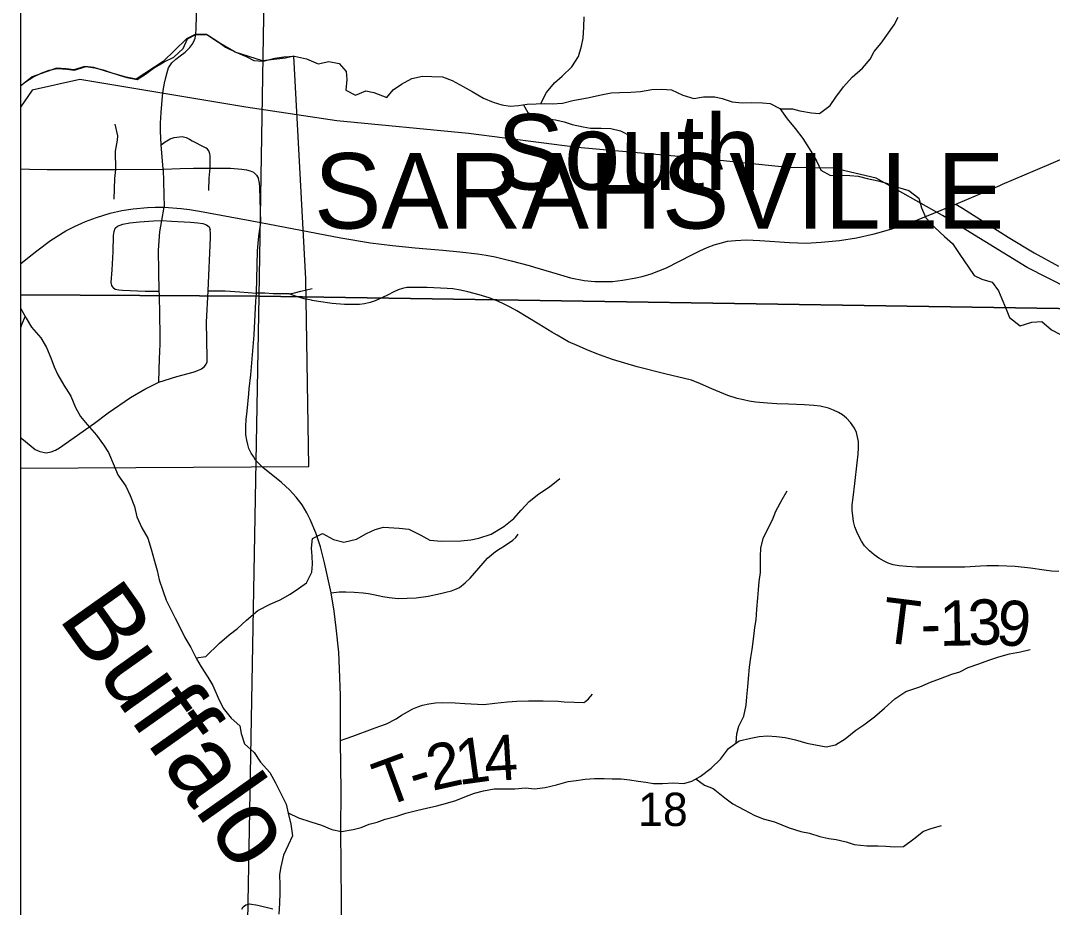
# Model space of a CAD drawing. Extents: x 0 to 191, y 0 to 55.
# Drawn here: x 143.275 to 143.922, y 19.478 to 20.035 of the extents above; entities that cross this region are included whole.
import ezdxf

# ---------------------------------------------------------------- set-up
doc = ezdxf.new("R2010")
doc.units = 0
for name, color, linetype in [('GM_X_City_Street', 7, 'Continuous'), ('GM_X_Corporation', 7, 'Continuous'), ('GM_X_Corporation_Text', 7, 'Continuous'), ('GM_X_Minor_River', 7, 'Continuous'), ('GM_X_Minor_River_Text', 7, 'Continuous'), ('GM_X_Rail_Line', 7, 'Continuous'), ('GM_X_Section_Text', 7, 'Continuous'), ('GM_X_State_Route', 7, 'Continuous'), ('GM_X_Township_Road', 7, 'Continuous'), ('GM_X_Township_Road_Text', 7, 'Continuous')]:
    doc.layers.add(name, color=color, linetype=linetype)

msp = doc.modelspace()

# ---------------------------------------------------------------- linework, layer by layer
at = {"layer": 'GM_X_City_Street'}
for points in [[(143.33404, 19.92281), (143.33451, 19.9358), (143.33508, 19.94128), (143.33496, 19.9529), (143.3363, 19.95972), (143.33649, 19.96244), (143.33477, 19.96973)], [(143.3635, 19.9568), (143.36613, 19.95869), (143.36928, 19.96049), (143.37182, 19.96146), (143.37686, 19.96197), (143.37923, 19.96149), (143.38143, 19.9604), (143.38309, 19.95938), (143.38545, 19.95804), (143.38836, 19.9567), (143.3916, 19.95495)], [(143.39354, 19.92819), (143.39376, 19.936), (143.39425, 19.94223), (143.39423, 19.94982), (143.39419, 19.9512), (143.39358, 19.9531), (143.39271, 19.95416), (143.3916, 19.95495)], [(143.36481, 19.94146), (143.37561, 19.94205), (143.38385, 19.94221), (143.39425, 19.94223), (143.40705, 19.94213), (143.41418, 19.94165), (143.41703, 19.94118), (143.41941, 19.94047), (143.42147, 19.93959), (143.42345, 19.93777), (143.42472, 19.93563)], [(143.42605, 19.90802), (143.42543, 19.93033), (143.42519, 19.93278), (143.42472, 19.93563)], [(143.36214, 19.80794), (143.36231, 19.81561), (143.36265, 19.82264), (143.36291, 19.83177), (143.36299, 19.83757), (143.36245, 19.86264), (143.3624, 19.86498), (143.36206, 19.87743), (143.36201, 19.89077), (143.36282, 19.9022), (143.36406, 19.90931), (143.36548, 19.91771)], [(143.33409, 19.90254), (143.33477, 19.9045), (143.33631, 19.9059), (143.33946, 19.90714), (143.34394, 19.90791), (143.35008, 19.90851), (143.35873, 19.90919), (143.36406, 19.90931), (143.37003, 19.90897), (143.38196, 19.90838), (143.38665, 19.90791), (143.38968, 19.90744), (143.39211, 19.90654), (143.39369, 19.90539), (143.39441, 19.90365)], [(143.33358, 19.86724), (143.33268, 19.8686), (143.33226, 19.87052), (143.33298, 19.87849), (143.33358, 19.88979), (143.33366, 19.90002), (143.33409, 19.90254)], [(143.39075, 19.81766), (143.3919, 19.81928), (143.39237, 19.82077), (143.39254, 19.82316), (143.39211, 19.84567), (143.39312, 19.86526), (143.39446, 19.89879), (143.39458, 19.90113), (143.39441, 19.90365)], [(143.33358, 19.86724), (143.33477, 19.86621), (143.33699, 19.86579), (143.33942, 19.86562), (143.35357, 19.86506), (143.3624, 19.86498)], [(143.44395, 19.86331), (143.44722, 19.86401), (143.45109, 19.86503), (143.45825, 19.86663)], [(143.39312, 19.86526), (143.40379, 19.86515), (143.41294, 19.8647), (143.42327, 19.86386)], [(143.27549, 19.77329), (143.27734, 19.7717), (143.28464, 19.76565), (143.28762, 19.76441), (143.29141, 19.7636), (143.2947, 19.7642), (143.29738, 19.76522), (143.29994, 19.76675), (143.32173, 19.78231), (143.33042, 19.78862), (143.34441, 19.7983), (143.35336, 19.8035), (143.36214, 19.80794), (143.37348, 19.81143), (143.38363, 19.81429), (143.38656, 19.8153), (143.38883, 19.81629), (143.39075, 19.81766)]]:
    msp.add_lwpolyline(points, dxfattribs=at)
at = {"layer": 'GM_X_Corporation'}
for points in [[(143.27549, 22.87347), (143.27549, 18.61761), (147.4432, 18.61761)], [(143.27549, 20.86338), (143.27549, 18.61761), (144.95109, 18.61761), (144.95114, 18.62602), (144.95248, 18.83447), (144.96379, 19.38085), (144.96901, 19.63307), (144.9877, 20.24306), (144.98772, 20.24394), (144.99193, 20.41256)]]:
    msp.add_lwpolyline(points, dxfattribs=at)
for points in [[(143.27549, 20.36421), (143.27549, 19.86277), (143.42494, 19.86182), (143.43344, 20.3627)], [(143.94854, 20.35417), (143.93984, 19.85386), (143.42494, 19.86182), (143.43344, 20.3627)], [(143.27549, 19.99371), (143.27549, 19.75407), (143.4561, 19.75497), (143.45424, 19.87267), (143.4467, 20.01253), (143.4415, 20.01123), (143.42704, 20.00948), (143.40994, 20.015), (143.39851, 20.02172), (143.39203, 20.02601), (143.38483, 20.02613), (143.37956, 20.02342), (143.36494, 20.00904), (143.34802, 19.99805), (143.34157, 19.99931), (143.3315, 20.00225), (143.32143, 20.00537), (143.31574, 20.00607), (143.30876, 20.00391), (143.30402, 20.00443), (143.29796, 20.00494), (143.28268, 19.99947)], [(143.27549, 19.86277), (143.27549, 19.35622), (143.41575, 19.35448), (143.42494, 19.86182)], [(143.93984, 19.85386), (143.93686, 19.34982), (143.41575, 19.35448), (143.42494, 19.86182)]]:
    msp.add_lwpolyline(points, close=True, dxfattribs=at)
at = {"layer": 'GM_X_Minor_River'}
for points in [[(143.60165, 19.98266), (143.60517, 19.98971), (143.61022, 19.99565), (143.6151, 19.99987), (143.6211, 20.00581), (143.6252, 20.01231), (143.62721, 20.01878), (143.62811, 20.02372), (143.6286, 20.03056), (143.62891, 20.0372)], [(143.75164, 19.97936), (143.7594, 19.97934), (143.76414, 19.97806), (143.77135, 19.9768), (143.77647, 19.97648), (143.78304, 19.98148), (143.78658, 19.98664), (143.79144, 19.99314), (143.79687, 19.99926), (143.80325, 20.00483), (143.80811, 20.01057), (143.81071, 20.01534), (143.81501, 20.0207), (143.82322, 20.03217), (143.82563, 20.03694)], [(143.27549, 19.99353), (143.27795, 19.99586), (143.28321, 19.99933), (143.2883, 20.00185), (143.29339, 20.00361), (143.29849, 20.0048), (143.30455, 20.00429), (143.30929, 20.00377), (143.31628, 20.00593), (143.32196, 20.00523), (143.32728, 20.00395), (143.33203, 20.0021), (143.33735, 20.00045), (143.34209, 19.99917), (143.34854, 19.99791), (143.35381, 20.00119), (143.3587, 20.00484), (143.36547, 20.0089), (143.3715, 20.0118), (143.37731, 20.01718), (143.38009, 20.02328), (143.38536, 20.02599), (143.39256, 20.02587), (143.39904, 20.02157), (143.404, 20.01802), (143.41047, 20.01486), (143.41693, 20.01227), (143.42169, 20.00966), (143.42757, 20.00934), (143.43493, 20.01112), (143.44041, 20.01213), (143.44722, 20.01239), (143.45462, 20.01076), (143.46204, 20.0076), (143.46865, 20.009), (143.47529, 20.00793), (143.47951, 20.00285), (143.47994, 19.99773), (143.47944, 19.99108), (143.48535, 19.98792), (143.49194, 19.99064), (143.49688, 19.98956), (143.50505, 19.9866), (143.50916, 19.99139), (143.51424, 19.99486), (143.52083, 19.99853), (143.52744, 19.99992), (143.53331, 19.9996), (143.53994, 19.99948), (143.54602, 19.99727), (143.55288, 19.99335), (143.55859, 19.99038), (143.56564, 19.98608), (143.57173, 19.98349), (143.57723, 19.98184), (143.58235, 19.98113), (143.58765, 19.98156), (143.59313, 19.98238), (143.59862, 19.98263), (143.60373, 19.98268), (143.60885, 19.98254), (143.61528, 19.98299), (143.6217, 19.98457), (143.6319, 19.98657), (143.63851, 19.98797), (143.64569, 19.98937), (143.65099, 19.98961), (143.65818, 19.98988), (143.66424, 19.99032), (143.67123, 19.99153), (143.67729, 19.99178), (143.68354, 19.99127), (143.69058, 19.98793), (143.69761, 19.98592), (143.70366, 19.98693), (143.71066, 19.987), (143.7154, 19.98591), (143.72167, 19.98388), (143.72793, 19.98319), (143.7338, 19.98344), (143.74061, 19.98313), (143.74554, 19.9828), (143.75144, 19.97964), (143.75605, 19.97304), (143.76104, 19.96702), (143.76584, 19.96081), (143.77103, 19.9529)], [(143.5907, 19.98202), (143.59357, 19.97707), (143.59851, 19.97485), (143.60459, 19.97339), (143.61084, 19.97251), (143.61635, 19.97123), (143.62129, 19.96958), (143.62812, 19.96813), (143.63286, 19.96723), (143.63949, 19.9673), (143.64555, 19.96717), (143.65162, 19.96552), (143.65809, 19.96236)], [(143.77103, 19.9529), (143.7747, 19.94629), (143.77721, 19.94101), (143.78331, 19.93765), (143.78993, 19.93772), (143.79543, 19.93759), (143.80054, 19.93707), (143.80624, 19.9358), (143.81326, 19.93416), (143.81839, 19.9327), (143.82523, 19.9303), (143.83244, 19.9281), (143.83855, 19.92342), (143.84032, 19.91737), (143.84303, 19.91094), (143.84878, 19.90493), (143.8547, 19.8993), (143.85967, 19.89499), (143.86429, 19.88802), (143.86986, 19.8801), (143.87332, 19.87483), (143.87808, 19.8726), (143.88454, 19.87058), (143.88857, 19.86531), (143.8907, 19.86021), (143.89303, 19.85473), (143.89556, 19.8485), (143.90224, 19.84325), (143.90941, 19.8456), (143.91584, 19.84605), (143.92177, 19.8408), (143.9271, 19.83801)], [(143.27549, 19.85441), (143.27892, 19.84806), (143.28238, 19.8424), (143.28813, 19.83582), (143.2916, 19.82978), (143.29432, 19.82317), (143.29646, 19.8175), (143.29879, 19.81259), (143.30264, 19.80599), (143.30688, 19.7992), (143.30979, 19.79202), (143.31307, 19.78636), (143.31729, 19.78147), (143.32304, 19.7747), (143.32745, 19.76868), (143.33053, 19.76378), (143.33422, 19.75547), (143.33636, 19.7498), (143.34136, 19.74264), (143.34426, 19.73679), (143.34679, 19.72998), (143.34837, 19.72336), (143.35147, 19.71656), (143.35532, 19.71015), (143.35729, 19.70315), (143.35945, 19.69558), (143.36103, 19.68972), (143.36241, 19.68385), (143.36457, 19.67723), (143.36671, 19.67119), (143.3698, 19.66496), (143.37232, 19.65986), (143.37579, 19.65345), (143.3785, 19.64778), (143.38216, 19.64156), (143.38583, 19.63439), (143.38873, 19.6293), (143.39277, 19.62289), (143.39604, 19.61761), (143.39934, 19.60987), (143.40244, 19.60345), (143.40743, 19.59705), (143.41296, 19.59237), (143.41377, 19.58744), (143.41592, 19.58101), (143.42185, 19.57557), (143.42589, 19.56955), (143.43163, 19.56297), (143.4353, 19.55655), (143.43858, 19.54995), (143.44187, 19.54315), (143.44326, 19.53748), (143.44484, 19.53067), (143.44586, 19.52328), (143.44327, 19.51756), (143.44031, 19.51108), (143.43868, 19.50386), (143.43778, 19.49911), (143.43804, 19.49228), (143.4379, 19.48754), (143.43778, 19.48109), (143.43747, 19.47407)], [(143.27827, 19.84925), (143.27593, 19.84385), (143.27549, 19.84205)], [(143.38553, 19.63499), (143.39169, 19.63578), (143.40012, 19.64421), (143.40613, 19.64939), (143.41139, 19.65343), (143.41701, 19.65861), (143.42414, 19.66475), (143.43186, 19.66863), (143.43827, 19.67135), (143.44448, 19.67502), (143.44975, 19.67849), (143.45463, 19.68214), (143.45816, 19.68863), (143.45849, 19.69375), (143.45825, 19.69868), (143.45782, 19.7038), (143.45851, 19.70988), (143.46473, 19.71298), (143.47158, 19.70925), (143.47803, 19.70761), (143.48597, 19.7094), (143.49237, 19.71307), (143.49783, 19.7154), (143.50293, 19.71697), (143.51278, 19.71632), (143.51884, 19.71581), (143.52646, 19.7119), (143.53198, 19.70874), (143.53937, 19.70824), (143.55149, 19.70837), (143.55773, 19.709), (143.56283, 19.71), (143.57057, 19.71255), (143.57847, 19.71737), (143.58466, 19.72237), (143.58934, 19.72754), (143.5944, 19.73309), (143.60041, 19.73789), (143.60718, 19.74233), (143.61356, 19.74752)], [(143.7242, 19.58158), (143.72446, 19.58722), (143.72573, 19.59216), (143.72889, 19.59846), (143.73033, 19.6053), (143.73085, 19.61043), (143.73154, 19.61688), (143.73186, 19.62201), (143.73255, 19.62922), (143.73324, 19.63511), (143.73414, 19.64024), (143.73519, 19.64841), (143.73589, 19.65411), (143.73659, 19.65886), (143.73709, 19.6655), (143.73778, 19.67253), (143.7381, 19.67765), (143.73862, 19.68297), (143.73932, 19.68848), (143.73945, 19.69341), (143.7394, 19.69873), (143.73954, 19.70385), (143.74099, 19.70993), (143.74414, 19.71642), (143.74692, 19.72157), (143.74895, 19.7269), (143.75304, 19.73434), (143.7562, 19.73969)], [(143.4432, 19.53772), (143.44972, 19.5347), (143.45751, 19.53212), (143.46416, 19.5301), (143.47062, 19.52733), (143.47669, 19.52606), (143.48388, 19.52727), (143.48898, 19.52846), (143.49407, 19.5306), (143.49898, 19.53198), (143.50407, 19.53374), (143.51143, 19.53571), (143.5169, 19.53747), (143.52446, 19.53945), (143.52994, 19.54064), (143.53636, 19.54204), (143.54183, 19.54361), (143.54825, 19.54557), (143.55504, 19.5483), (143.56013, 19.55006), (143.56579, 19.55163), (143.57241, 19.55284), (143.57922, 19.55272), (143.58528, 19.55278), (143.59209, 19.55342), (143.59759, 19.55272), (143.60439, 19.55374), (143.61157, 19.55533), (143.61874, 19.55749), (143.62385, 19.55811), (143.62952, 19.55893), (143.6352, 19.55918), (143.64145, 19.55924), (143.64637, 19.5591), (143.65205, 19.55897), (143.65736, 19.55846), (143.66267, 19.55756), (143.66741, 19.55704), (143.67234, 19.55614), (143.67783, 19.5562), (143.68483, 19.55665), (143.69127, 19.55615), (143.69637, 19.55753), (143.70145, 19.56062), (143.7084, 19.56581), (143.7144, 19.57137), (143.71925, 19.57806), (143.72602, 19.58287), (143.73339, 19.58465), (143.73849, 19.58566), (143.74378, 19.58609), (143.74947, 19.58558), (143.75477, 19.58506), (143.76123, 19.58361), (143.76844, 19.58141), (143.77395, 19.58033), (143.78058, 19.57907), (143.78644, 19.58046), (143.79246, 19.58412), (143.79922, 19.5897), (143.80411, 19.59297), (143.81087, 19.59797), (143.81706, 19.60335), (143.82363, 19.6093), (143.83059, 19.61392), (143.83926, 19.61685), (143.84605, 19.61977), (143.85228, 19.62211), (143.85944, 19.62465), (143.86435, 19.62622), (143.86962, 19.62893), (143.87623, 19.63127), (143.88264, 19.63342), (143.88887, 19.63557), (143.89547, 19.63754), (143.90246, 19.63875), (143.90851, 19.64014)], [(143.69876, 19.55898), (143.70434, 19.55514), (143.70967, 19.55292), (143.71711, 19.54712), (143.72207, 19.54338), (143.72912, 19.53966), (143.7354, 19.53631), (143.7411, 19.5339), (143.74813, 19.53207), (143.75744, 19.52838), (143.76466, 19.52599), (143.77016, 19.5249), (143.77662, 19.52288), (143.78213, 19.52161), (143.78686, 19.52109), (143.79313, 19.51964), (143.79807, 19.51779), (143.80603, 19.51712), (143.81322, 19.517), (143.81796, 19.51686), (143.82345, 19.51635), (143.82913, 19.5166), (143.83552, 19.5214), (143.84153, 19.52621), (143.84643, 19.52796), (143.85285, 19.52974)]]:
    msp.add_lwpolyline(points, dxfattribs=at)
at = {"layer": 'GM_X_Rail_Line'}
msp.add_lwpolyline([(144.01101, 19.82678), (143.90652, 19.87982), (143.85352, 19.91241), (143.81191, 19.93595), (143.78518, 19.94211), (143.75651, 19.9426), (143.702, 19.94819), (143.62474, 19.95523), (143.55638, 19.96394), (143.47367, 19.97188), (143.41668, 19.9804), (143.31251, 19.99782), (143.2828, 19.99115), (143.27549, 19.9805)], dxfattribs=at)
at = {"layer": 'GM_X_State_Route'}
for p, q in [((143.36481, 19.94146), (143.36548, 19.91771)), ((143.86187, 19.91969), (143.88935, 19.93133)), ((143.86187, 19.91969), (143.86608, 19.91703))]:
    msp.add_line(p, q, dxfattribs=at)
for points in [[(143.38447, 20.02274), (143.38485, 20.02367), (143.38536, 20.0263), (143.38554, 20.02958), (143.38605, 20.04668)], [(143.36481, 19.94146), (143.3635, 19.9568), (143.36308, 19.96539), (143.36322, 19.97043), (143.36364, 19.97704), (143.36442, 19.98734), (143.36489, 19.99085), (143.36572, 19.99557), (143.36646, 19.99917), (143.36738, 20.00227), (143.36826, 20.00523), (143.3702, 20.00819), (143.3727, 20.01063), (143.37551, 20.01271), (143.37861, 20.01493), (143.38166, 20.01789), (143.38351, 20.02043), (143.38447, 20.02274)], [(143.88935, 19.93133), (143.89118, 19.93211), (143.9119, 19.94092), (143.93444, 19.95055), (143.94744, 19.95636), (143.95931, 19.96268), (143.96755, 19.96838), (143.97392, 19.9735), (143.98195, 19.98065), (143.98646, 19.9848), (143.98792, 19.98613)], [(143.27549, 19.94173), (143.28112, 19.9415), (143.29202, 19.94132), (143.30993, 19.94132), (143.33508, 19.94128), (143.36481, 19.94146)], [(143.81529, 19.90233), (143.82176, 19.90408), (143.83435, 19.90828), (143.86187, 19.91969)], [(143.27549, 19.88221), (143.27979, 19.88569), (143.28559, 19.8903), (143.2943, 19.89688), (143.30383, 19.90284), (143.30932, 19.90553), (143.31611, 19.90864), (143.32305, 19.91133), (143.3316, 19.91387), (143.33901, 19.91553), (143.34595, 19.91667), (143.35502, 19.9176), (143.35994, 19.91776), (143.36548, 19.91771)], [(143.36548, 19.91771), (143.3761, 19.91698), (143.38139, 19.91631), (143.38771, 19.91527), (143.42605, 19.90802)], [(143.86608, 19.91703), (143.89473, 19.89893), (143.91107, 19.889), (143.92623, 19.88061)], [(143.42301, 19.85883), (143.42327, 19.86386), (143.42408, 19.89033), (143.42487, 19.8996), (143.42605, 19.90802)], [(143.42605, 19.90802), (143.47635, 19.89849), (143.49485, 19.89543), (143.50863, 19.89362), (143.52293, 19.89217), (143.53008, 19.89149), (143.54023, 19.89071), (143.55096, 19.88968), (143.56199, 19.88844), (143.56733, 19.88766), (143.57292, 19.88657), (143.58313, 19.88408), (143.59427, 19.88103), (143.59768, 19.88003)], [(143.59768, 19.88003), (143.61183, 19.8759), (143.62027, 19.87346), (143.62888, 19.87175), (143.63556, 19.87103), (143.64074, 19.87098), (143.64659, 19.87118), (143.65276, 19.87191), (143.66017, 19.8732), (143.66509, 19.87424), (143.67079, 19.8759), (143.68042, 19.87973), (143.69628, 19.88781), (143.70125, 19.8903), (143.70597, 19.89248), (143.71042, 19.89413), (143.71498, 19.89543), (143.71876, 19.89631), (143.72363, 19.89688), (143.73057, 19.89714), (143.73902, 19.89672), (143.75746, 19.89558), (143.76803, 19.89522), (143.77741, 19.89574), (143.78881, 19.89672), (143.79948, 19.89854), (143.81067, 19.90108), (143.81529, 19.90233)], [(143.41887, 19.80378), (143.41978, 19.81252), (143.42193, 19.83772), (143.42301, 19.85883)], [(143.47664, 19.46866), (143.4766, 19.48256), (143.47646, 19.50382), (143.47634, 19.52739), (143.47638, 19.55117), (143.47597, 19.5832), (143.47608, 19.60354), (143.47605, 19.61138), (143.47549, 19.62807), (143.47501, 19.63862), (143.47337, 19.6539), (143.47207, 19.66423), (143.4701, 19.67582), (143.46605, 19.69459), (143.46345, 19.70466), (143.46047, 19.71347), (143.45706, 19.72176), (143.45486, 19.726), (143.45193, 19.73098), (143.44821, 19.73581), (143.44401, 19.74045), (143.4391, 19.74506), (143.4274, 19.75443), (143.42468, 19.75703), (143.42275, 19.75907), (143.42141, 19.7613), (143.42, 19.76346), (143.41866, 19.7664), (143.41785, 19.76881), (143.41721, 19.77145), (143.41677, 19.77483), (143.41673, 19.78033), (143.41695, 19.7845), (143.41747, 19.78974), (143.41855, 19.8007), (143.41887, 19.80378)]]:
    msp.add_lwpolyline(points, dxfattribs=at)
at = {"layer": 'GM_X_Township_Road'}
for points in [[(143.92637, 19.68911), (143.92187, 19.68942), (143.91718, 19.69004), (143.90876, 19.69121), (143.89906, 19.6922), (143.88861, 19.69272), (143.88132, 19.6926), (143.87725, 19.69245), (143.86752, 19.69194), (143.84604, 19.69183), (143.83729, 19.69183), (143.83114, 19.69218), (143.82624, 19.6927), (143.8226, 19.69325), (143.81947, 19.69429), (143.8169, 19.69568), (143.81367, 19.69742), (143.81058, 19.69961), (143.80776, 19.70204), (143.80467, 19.70524), (143.80262, 19.70826), (143.80099, 19.71121), (143.79974, 19.71409), (143.79863, 19.71711), (143.79762, 19.72055), (143.79717, 19.7242), (143.79686, 19.72747), (143.79689, 19.7309), (143.79745, 19.73549), (143.79852, 19.74431), (143.80005, 19.75737), (143.80057, 19.76276), (143.80085, 19.76682), (143.80075, 19.77075), (143.7995, 19.77634), (143.79835, 19.77908), (143.79581, 19.78269), (143.79331, 19.78533), (143.79071, 19.78738), (143.78831, 19.78884), (143.78515, 19.79044), (143.78206, 19.79155), (143.77686, 19.7928), (143.77289, 19.79339), (143.76692, 19.79374), (143.75692, 19.79409), (143.74962, 19.79436), (143.74375, 19.79478), (143.73631, 19.79544), (143.73222, 19.79607), (143.72867, 19.7968), (143.72471, 19.79777), (143.71891, 19.79961), (143.70891, 19.80367), (143.70172, 19.80687), (143.69616, 19.80909), (143.67945, 19.81309), (143.66212, 19.8175), (143.64652, 19.82212), (143.63843, 19.82511), (143.63155, 19.82781), (143.6245, 19.83087), (143.61905, 19.8332), (143.61196, 19.83733), (143.60863, 19.83924), (143.60036, 19.84428), (143.58661, 19.85258), (143.58247, 19.85501), (143.57869, 19.85692), (143.57459, 19.85883), (143.56931, 19.86078), (143.56306, 19.86276), (143.55597, 19.8646), (143.55118, 19.86564), (143.54649, 19.86644), (143.54284, 19.86672), (143.53047, 19.86727), (143.52061, 19.86741), (143.51769, 19.86724), (143.51498, 19.86672), (143.51227, 19.86588), (143.50904, 19.86436), (143.50585, 19.86272), (143.50196, 19.86078), (143.49768, 19.85887), (143.49459, 19.85783), (143.49111, 19.85704), (143.48789, 19.85671), (143.48525, 19.85675), (143.47862, 19.85668), (143.47083, 19.85737), (143.46226, 19.85851), (143.45828, 19.85921)], [(143.45828, 19.85921), (143.45779, 19.8593), (143.45326, 19.86014), (143.44843, 19.86159), (143.44395, 19.86331), (143.43376, 19.8634), (143.42854, 19.86369), (143.42327, 19.86386)], [(143.4701, 19.67582), (143.47512, 19.67634), (143.47943, 19.67642), (143.48455, 19.67627), (143.49029, 19.67575), (143.49359, 19.6753), (143.4967, 19.67462), (143.50268, 19.67337), (143.50646, 19.67283), (143.51211, 19.67231), (143.5179, 19.67236), (143.52346, 19.67267), (143.53092, 19.67361), (143.53883, 19.67537), (143.5421, 19.67615), (143.54556, 19.67704), (143.54782, 19.67782), (143.55062, 19.67911), (143.5543, 19.68206), (143.55729, 19.68493), (143.56828, 19.69757), (143.57317, 19.70169), (143.57609, 19.70367), (143.57878, 19.70522), (143.5841, 19.7088), (143.58598, 19.71054), (143.58744, 19.71256)], [(143.47597, 19.5832), (143.47965, 19.5844), (143.48385, 19.58577), (143.49619, 19.59038), (143.5008, 19.59209), (143.50478, 19.59365), (143.51099, 19.59674), (143.51426, 19.59894), (143.51796, 19.6012), (143.52149, 19.603), (143.52459, 19.60431), (143.5275, 19.60532), (143.53151, 19.6062), (143.53563, 19.60674), (143.53992, 19.60699), (143.54795, 19.6068), (143.554, 19.60637), (143.56589, 19.60572), (143.57275, 19.60646), (143.58084, 19.60737), (143.58665, 19.60775), (143.59399, 19.60803), (143.60302, 19.60798), (143.61246, 19.60775), (143.61623, 19.60744), (143.62259, 19.60707), (143.62864, 19.60699), (143.62978, 19.60772), (143.63146, 19.60927), (143.63282, 19.61073), (143.634, 19.61212)], [(143.41424, 19.47736), (143.41506, 19.47881), (143.41669, 19.47996), (143.41889, 19.48063), (143.42424, 19.47974), (143.43368, 19.47747)]]:
    msp.add_lwpolyline(points, dxfattribs=at)

# ---------------------------------------------------------------- texts
at = {"layer": 'GM_X_Corporation_Text'}
msp.add_text('SARAHSVILLE', height=0.0473485, rotation=0.00001, dxfattribs=at).set_placement((143.45943, 19.90429))
at = {"layer": 'GM_X_Minor_River_Text'}
for s, height, rotation, p in [('South', 0.047347, 359.85086, (143.57394, 19.92881)), ('Buffalo', 0.047358, 305.34337, (143.29853, 19.66005))]:
    msp.add_text(s, height=height, rotation=rotation, dxfattribs=at).set_placement(p)
at = {"layer": 'GM_X_Section_Text'}
msp.add_text('18', height=0.020928, rotation=0.00001, dxfattribs=at).set_placement((143.66262, 19.52946))
at = {"layer": 'GM_X_Township_Road_Text'}
for s, rotation, p in [('T', 352.8197, (143.8144, 19.64504)), ('3', 2.51493, (143.87001, 19.64279)), ('1', 1.08249, (143.85173, 19.64243)), ('9', 353.87877, (143.88636, 19.64359)), ('-', 1.39817, (143.84011, 19.64215)), ('2', 12.47857, (143.53359, 19.55147)), ('1', 7.85633, (143.55008, 19.55514)), ('4', 3.45233, (143.56684, 19.55748)), ('T', 20.18888, (143.50345, 19.54102)), ('-', 16.95121, (143.52299, 19.54821))]:
    msp.add_text(s, height=0.02841, rotation=rotation, dxfattribs=at).set_placement(p)

doc.saveas('drawing.dxf')
